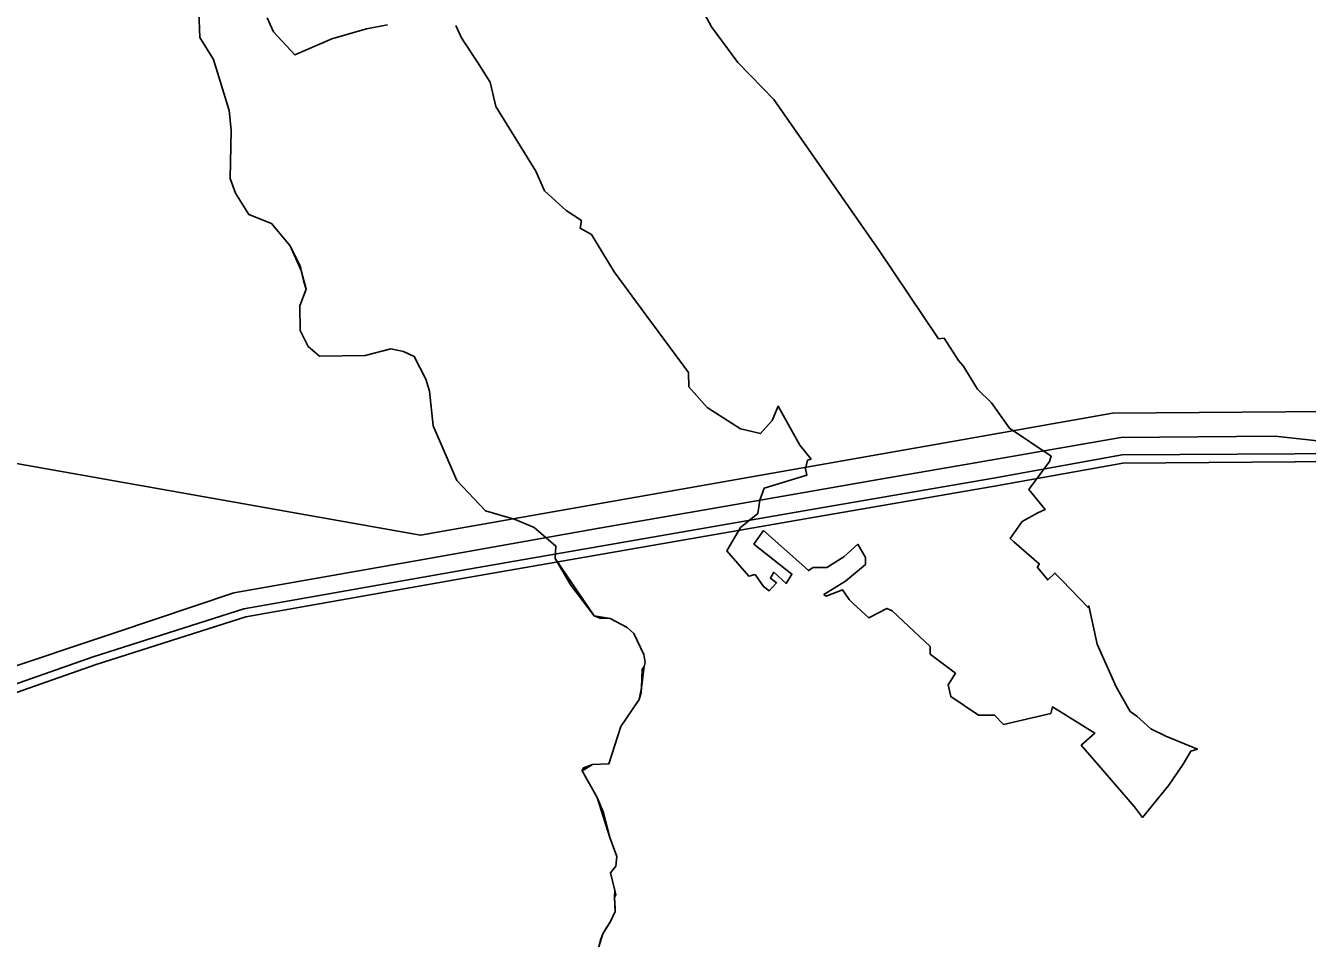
# Model space of a CAD drawing. Extents: x -789162 to -606354, y -1062736 to -945481.
# Drawn here: x -728880 to -726523, y -981952 to -980263 of the extents above; entities that cross this region are included whole.
import ezdxf

# ---------------------------------------------------------------- set-up
doc = ezdxf.new("R2010")
doc.units = 0
for name, color, linetype in [('_SIRSI VZTAHY_ELEKTRICKE VEDENI VN 110 kV S', 7, 'Continuous'), ('_SIRSI VZTAHY_ELEKTRICKE VEDENI VN 220 kV S', 7, 'Continuous'), ('_SIRSI VZTAHY_ELEKTRICKE VEDENI VN 400 kV N', 7, 'Continuous'), ('_SIRSI VZTAHY_ELEKTRICKE VEDENI VN 400 kV S', 7, 'Continuous'), ('_SIRSI VZTAHY_OP vodnich zdroju II stupne', 7, 'Continuous')]:
    doc.layers.add(name, color=color, linetype=linetype)

msp = doc.modelspace()

# ---------------------------------------------------------------- linework, layer by layer
at = {"layer": '_SIRSI VZTAHY_ELEKTRICKE VEDENI VN 110 kV S'}
for points in [[(-729885.7, -981376.2), (-729590.3, -981495.7), (-729309.7, -981610.9), (-728993.3, -981507.1), (-728755.3, -981423.5), (-728478.7, -981335.4), (-728075.5, -981264.5), (-727783.5, -981213.5), (-727448.7, -981155.2), (-727099.9, -981094.9), (-726863.2, -981052.5), (-726545.9, -981050.4)], [(-726545.9, -981050.4), (-726545.8, -981050.4), (-726236.7, -981048.6), (-725893.1, -981045.2), (-725890.9, -981045.2)], [(-729891.4, -981390.1), (-729891.4, -981390.1), (-729596, -981509.5), (-729310, -981627.1), (-728987.9, -981521.1), (-728749.9, -981437.5), (-728474.8, -981349.9), (-728073.2, -981279.3), (-727781.2, -981228.3), (-727446.5, -981170), (-727097.9, -981109.8), (-726862.2, -981067.5), (-726545.8, -981065.4)], [(-726545.8, -981065.4), (-726545.6, -981065.4), (-726237.2, -981063.6), (-725892.9, -981060.2), (-725892.1, -981060.2)]]:
    msp.add_lwpolyline(points, dxfattribs=at)
at = {"layer": '_SIRSI VZTAHY_ELEKTRICKE VEDENI VN 220 kV S'}
msp.add_lwpolyline([(-728906.8, -981066.1), (-728544.1, -981130.6), (-728153.3, -981200), (-727802.5, -981138.1), (-727377.9, -981063.2), (-727189.6, -981030.1), (-726881.1, -980975.6), (-726483.7, -980972.3), (-726113.1, -980969.3), (-725789.1, -980966.7), (-725345.9, -980962.9), (-724967.5, -980959.7), (-724568.2, -980916.5), (-724179.6, -980874), (-723820.9, -980835), (-723454.7, -980795.1), (-723050.7, -980751.1), (-722722.8, -980715.4), (-722389.9, -980679.3)], dxfattribs=at)
at = {"layer": '_SIRSI VZTAHY_ELEKTRICKE VEDENI VN 400 kV N'}
msp.add_lwpolyline([(-728939.9, -981454.6), (-728713.8, -981378.8), (-728496.7, -981306), (-728138.4, -981242.9), (-727825.1, -981186.9), (-727588.2, -981145.9), (-727311.6, -981097.7), (-727133.9, -981066.7), (-726865.9, -981020.5), (-726582.4, -981018.2), (-726237.7, -981055.7), (-725883.8, -981012.8), (-725627.5, -981011), (-725276.9, -981008.2), (-724987.5, -981006.1), (-724716, -980977.1), (-724425.4, -980945.8), (-724037, -980903.7), (-723659.4, -980862.8), (-723282.2, -980821.9), (-722967.8, -980787.4), (-722695.8, -980757.5), (-722415.5, -980728.3)], dxfattribs=at)
at = {"layer": '_SIRSI VZTAHY_ELEKTRICKE VEDENI VN 400 kV S'}
msp.add_lwpolyline([(-728939.9, -981454.6), (-728713.8, -981378.8), (-728496.7, -981306), (-728138.4, -981242.9), (-727825.1, -981186.9), (-727588.2, -981145.9), (-727311.6, -981097.7), (-727133.9, -981066.7), (-726865.9, -981020.5), (-726582.4, -981018.2), (-726237.7, -981055.7), (-725883.8, -981012.8), (-725627.5, -981011), (-725276.9, -981008.2), (-724987.5, -981006.1), (-724716, -980977.1), (-724425.4, -980945.8), (-724037, -980903.7), (-723659.4, -980862.8), (-723282.2, -980821.9), (-722967.8, -980787.4), (-722695.8, -980757.5), (-722415.5, -980728.3)], dxfattribs=at)
at = {"layer": '_SIRSI VZTAHY_OP vodnich zdroju II stupne'}
for points in [[(-727668.7, -980171.3), (-727618.5, -980265.1), (-727570.4, -980330.6), (-727525.4, -980376.8), (-727503.9, -980398.9), (-727310.4, -980676.8), (-727200.9, -980839.1), (-727190.8, -980837.6), (-727164.4, -980878.5), (-727155.5, -980888.5), (-727129.4, -980931.4), (-727103.5, -980956.7), (-727070.9, -981002.9), (-726994.2, -981054.7), (-726997.2, -981064.4), (-727035, -981115.9), (-727005.2, -981152.9), (-727018.6, -981159), (-727047.1, -981174.8), (-727069.1, -981206.3), (-727062.4, -981212.1), (-727015.9, -981252.4), (-727019.2, -981259.4), (-727000.2, -981282.2), (-726987.2, -981269.7), (-726973.8, -981283.6), (-726926, -981333.1), (-726924.8, -981330), (-726909.6, -981400.6), (-726874.5, -981479.1), (-726848.5, -981524.4), (-726836.4, -981532.9), (-726811, -981555.9), (-726783.2, -981569.8), (-726725.2, -981593.2), (-726737.2, -981597.1), (-726751.2, -981621.2), (-726777.8, -981659.9), (-726826.2, -981719.1), (-726840.7, -981699.6), (-726907, -981622.8), (-726938.7, -981586.2), (-726913.4, -981564), (-726991.7, -981515.9), (-726994.7, -981527.9), (-727081.8, -981548), (-727098.1, -981530.8), (-727127.6, -981531.2), (-727178.6, -981496.9), (-727183.5, -981475.4), (-727169.8, -981453.8), (-727216.5, -981418.5), (-727216.2, -981404.8), (-727286.3, -981339.2), (-727296.1, -981334.6), (-727329.1, -981352.1), (-727357.2, -981326), (-727365.7, -981318.1), (-727377.4, -981300.7), (-727407.6, -981312.3), (-727411.7, -981309), (-727372, -981284.3), (-727335.1, -981253.7), (-727335.1, -981240.8), (-727349.7, -981216.8), (-727375.1, -981239.8), (-727406.4, -981259.6), (-727431.8, -981259.3), (-727440.4, -981265), (-727452.5, -981254.2), (-727522.7, -981191.4), (-727540.4, -981216.4), (-727470.6, -981271.6), (-727481, -981288.6), (-727504.2, -981268.1), (-727510.2, -981279.3), (-727499, -981287.9), (-727512.6, -981302.5), (-727523, -981294.5), (-727538.3, -981272.3), (-727550.1, -981275.4), (-727590.6, -981228.8), (-727565.3, -981186.1), (-727533.6, -981160.3), (-727529.4, -981135.7), (-727521.5, -981113.6), (-727443.1, -981089.5), (-727445.5, -981078.1), (-727442, -981062.2), (-727435.5, -981060.1), (-727455.9, -981034.2), (-727496, -980962.6), (-727507.1, -980988.9), (-727528.4, -981013.3), (-727565.4, -981004.7), (-727626.5, -980964.9), (-727660.2, -980927.5), (-727660.9, -980900.9), (-727739, -980794.9), (-727797.2, -980715.6), (-727839.3, -980647.1), (-727860, -980635.7), (-727857.3, -980621.6), (-727885.5, -980603.1), (-727925.6, -980566.6), (-727941.8, -980530.9), (-728014.9, -980411.6), (-728025.4, -980367.1), (-728048.8, -980330.1), (-728073.8, -980291.9), (-728079, -980284), (-728088.8, -980263)], [(-727825.5, -981956.8), (-727822.9, -981944.1), (-727818.6, -981933.3), (-727811, -981921), (-727804.5, -981910.4), (-727795.4, -981892.2), (-727795.6, -981886.9), (-727796.6, -981866.2), (-727794.6, -981860.8), (-727796.4, -981853.2), (-727804.2, -981820.7), (-727794.2, -981808.5), (-727792.9, -981790.9), (-727805.7, -981755.6), (-727818, -981709), (-727828.8, -981682.1), (-727856.5, -981633.5), (-727853.7, -981627.6), (-727837.2, -981621.7), (-727807.3, -981620.4), (-727785.2, -981551.9), (-727751.5, -981502.1), (-727747.8, -981489.3), (-727747.4, -981480.8), (-727745.8, -981446.4), (-727742.1, -981441.7), (-727740.4, -981434.2), (-727742.9, -981419.6), (-727761.2, -981380.6), (-727773.9, -981369.8), (-727804.7, -981353.5), (-727823.9, -981352.3), (-727834.4, -981348.3), (-727876.9, -981291.9), (-727906.2, -981242.6), (-727904.6, -981220.1), (-727944.9, -981186.1), (-727979.7, -981171), (-728033.9, -981155), (-728086.7, -981099.2), (-728130.1, -980999), (-728136.9, -980935.2), (-728144.1, -980913.3), (-728165, -980871.3), (-728184.6, -980862.4), (-728208.2, -980857.5), (-728255.1, -980869.8), (-728339.6, -980870.7), (-728360, -980853), (-728374.6, -980823.8), (-728375.2, -980778.4), (-728363.8, -980747.6), (-728368.2, -980734.1), (-728372.8, -980713.4), (-728374.4, -980706.3), (-728393.3, -980668), (-728427.3, -980626.8), (-728469.3, -980610.5), (-728493.5, -980571.2), (-728503.8, -980544.2), (-728502, -980455), (-728505.5, -980419.2), (-728534.4, -980325.4), (-728559.6, -980284.6), (-728561.6, -980221)], [(-728561.6, -980221), (-728559.6, -980284.6), (-728534.4, -980325.4), (-728505.5, -980419.2), (-728502, -980455), (-728503.8, -980544.2), (-728493.5, -980571.2), (-728469.3, -980610.5), (-728427.3, -980626.8), (-728393.3, -980668), (-728372.8, -980713.4), (-728363.8, -980747.6), (-728375.2, -980778.4), (-728374.6, -980823.8), (-728360, -980853), (-728339.6, -980870.7), (-728255.1, -980869.8), (-728208.2, -980857.5), (-728184.6, -980862.4), (-728165, -980871.3), (-728144.1, -980913.3), (-728136.9, -980935.2), (-728130.1, -980999), (-728086.7, -981099.2), (-728033.9, -981155), (-727979.7, -981171), (-727944.9, -981186.1), (-727904.6, -981220.1), (-727906.2, -981242.6), (-727834.4, -981348.3), (-727804.7, -981353.5), (-727773.9, -981369.8), (-727761.2, -981380.6), (-727742.9, -981419.6), (-727740.4, -981434.2), (-727742.1, -981441.7), (-727747.4, -981480.8), (-727751.5, -981502.1), (-727785.2, -981551.9), (-727807.3, -981620.4), (-727837.2, -981621.7), (-727856.5, -981633.5), (-727828.8, -981682.1), (-727805.7, -981755.6), (-727792.9, -981790.9), (-727794.2, -981808.5), (-727804.2, -981820.7), (-727796.4, -981853.2), (-727796.6, -981866.2), (-727795.4, -981892.2), (-727804.5, -981910.4), (-727818.6, -981933.3), (-727825.5, -981956.8)], [(-728435.5, -980248.9), (-728423.7, -980274.6), (-728384.9, -980316.8), (-728316.9, -980287.3), (-728253.1, -980268.6), (-728214.5, -980261.6)]]:
    msp.add_lwpolyline(points, dxfattribs=at)

doc.saveas('drawing.dxf')
